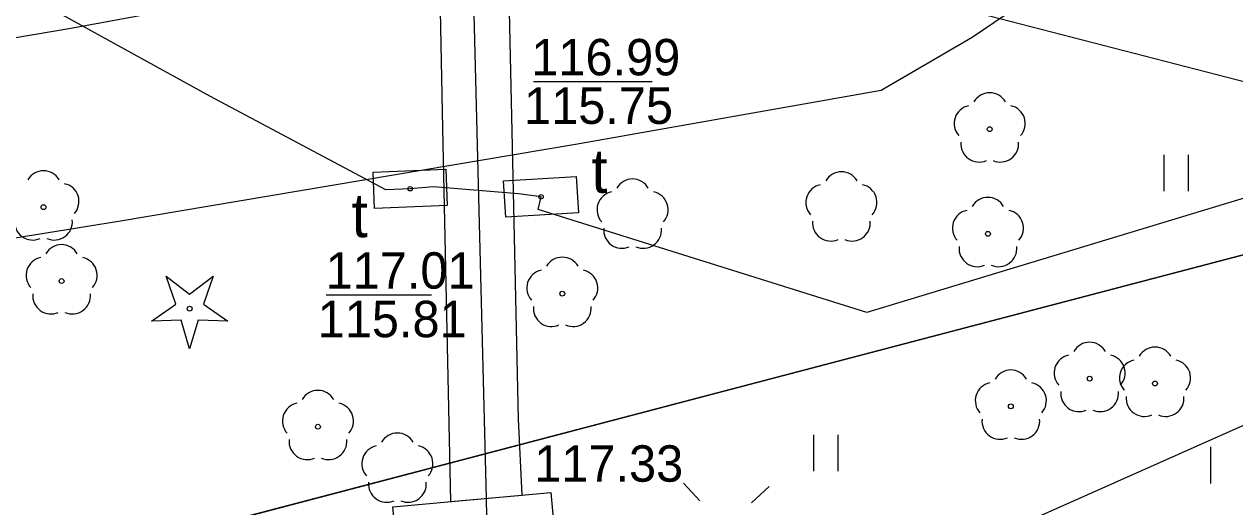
# Model space of a CAD drawing. Extents: x 6434771 to 6436222, y 5663454 to 5664782.
# Drawn here: x 6435096.23 to 6435121.17, y 5664326.78 to 5664336.72 of the extents above; entities that cross this region are included whole.
import ezdxf

# ---------------------------------------------------------------- set-up
doc = ezdxf.new("R2010")
doc.units = 0
for name, color, linetype in [('Warstwa 1', 7, 'Continuous'), ('Warstwa 10', 7, 'Continuous'), ('Warstwa 11', 7, 'Continuous'), ('Warstwa 12', 7, 'Continuous'), ('Warstwa 13', 7, 'Continuous'), ('Warstwa 14', 7, 'Continuous'), ('Warstwa 15', 7, 'Continuous'), ('Warstwa 2', 7, 'Continuous'), ('Warstwa 4', 7, 'Continuous'), ('Warstwa 5', 7, 'Continuous'), ('Warstwa 6', 7, 'Continuous'), ('Warstwa 7', 7, 'Continuous'), ('Warstwa 8', 7, 'Continuous')]:
    doc.layers.add(name, color=color, linetype=linetype)

msp = doc.modelspace()

# ---------------------------------------------------------------- linework, layer by layer
at = {"layer": 'Warstwa 1'}
msp.add_line((6435065.265, 5664317.253), (6435130.919, 5664334.482), dxfattribs=at)
msp.add_line((6435065.265, 5664317.253), (6435130.919, 5664334.482), dxfattribs=at)
at = {"layer": 'Warstwa 10'}
msp.add_lwpolyline([(6435098.853, 5664330.606), (6435099.355, 5664330.953), (6435099.153, 5664331.529), (6435099.638, 5664331.159), (6435100.123, 5664331.529), (6435099.921, 5664330.953), (6435100.423, 5664330.606), (6435099.813, 5664330.62), (6435099.638, 5664330.036), (6435099.463, 5664330.62)], close=True, dxfattribs=at)
msp.add_circle((6435099.638, 5664330.861), 0.05, dxfattribs=at)
at = {"layer": 'Warstwa 11'}
for centre in [(6435116.121, 5664334.558), (6435096.627, 5664332.952), (6435116.084, 5664332.403), (6435097, 5664331.429), (6435107.315, 5664331.17), (6435118.179, 5664329.418), (6435119.527, 5664329.318), (6435116.556, 5664328.848), (6435102.281, 5664328.428)]:
    msp.add_circle(centre, 0.05, dxfattribs=at)
for centre, start, end in [((6435116.121, 5664334.933), 30.1471, 149.8529), ((6435115.764, 5664334.674), 102.1471, 221.8529), ((6435116.478, 5664334.674), 318.1471, 77.8529), ((6435115.901, 5664334.255), 174.1471, 293.8529), ((6435116.341, 5664334.255), 246.1471, 5.8529), ((6435096.627, 5664333.327), 30.1471, 149.8529), ((6435096.984, 5664333.068), 318.1471, 77.8529), ((6435116.084, 5664332.778), 30.1471, 149.8529), ((6435115.727, 5664332.519), 102.1471, 221.8529), ((6435116.441, 5664332.519), 318.1471, 77.8529), ((6435096.407, 5664332.649), 174.1471, 293.8529), ((6435096.847, 5664332.649), 246.1471, 5.8529), ((6435097, 5664331.804), 30.1471, 149.8529), ((6435115.864, 5664332.1), 174.1471, 293.8529), ((6435116.304, 5664332.1), 246.1471, 5.8529), ((6435096.643, 5664331.545), 102.1471, 221.8529), ((6435097.357, 5664331.545), 318.1471, 77.8529), ((6435107.315, 5664331.545), 30.1471, 149.8529), ((6435106.958, 5664331.286), 102.1471, 221.8529), ((6435107.672, 5664331.286), 318.1471, 77.8529), ((6435096.78, 5664331.126), 174.1471, 293.8529), ((6435097.22, 5664331.126), 246.1471, 5.8529), ((6435107.095, 5664330.867), 174.1471, 293.8529), ((6435107.535, 5664330.867), 246.1471, 5.8529), ((6435118.179, 5664329.793), 30.1471, 149.8529), ((6435117.822, 5664329.534), 102.1471, 221.8529), ((6435118.536, 5664329.534), 318.1471, 77.8529), ((6435119.527, 5664329.693), 30.1471, 149.8529), ((6435119.17, 5664329.434), 102.1471, 221.8529), ((6435119.884, 5664329.434), 318.1471, 77.8529), ((6435116.556, 5664329.223), 30.1471, 149.8529), ((6435102.281, 5664328.803), 30.1471, 149.8529), ((6435116.199, 5664328.964), 102.1471, 221.8529), ((6435116.913, 5664328.964), 318.1471, 77.8529), ((6435117.959, 5664329.115), 174.1471, 293.8529), ((6435118.399, 5664329.115), 246.1471, 5.8529), ((6435101.924, 5664328.544), 102.1471, 221.8529), ((6435102.638, 5664328.544), 318.1471, 77.8529), ((6435119.307, 5664329.015), 174.1471, 293.8529), ((6435119.747, 5664329.015), 246.1471, 5.8529), ((6435116.336, 5664328.545), 174.1471, 293.8529), ((6435116.776, 5664328.545), 246.1471, 5.8529), ((6435102.061, 5664328.125), 174.1471, 293.8529), ((6435102.501, 5664328.125), 246.1471, 5.8529)]:
    msp.add_arc(centre, 0.375, start, end, dxfattribs=at)
at = {"layer": 'Warstwa 12'}
for points in [[(6435105.771, 5664326.18), (6435105.752, 5664326.955), (6435105.363, 5664342.323), (6435105.052, 5664360.295), (6435104.778, 5664370.951), (6435096.021, 5664371.153), (6435095.743, 5664384.566), (6435095.574, 5664392.426), (6435083.716, 5664392.471), (6435084.599, 5664411.615), (6435085.24, 5664426.678), (6435085.901, 5664446.424)], [(6435132.438, 5664335.787), (6435124.784, 5664334.176), (6435113.592, 5664330.781), (6435106.818, 5664332.903), (6435106.878, 5664333.164), (6435106.411, 5664333.228), (6435104.663, 5664333.369), (6435104.181, 5664333.329), (6435103.682, 5664333.311), (6435100.055, 5664335.235), (6435095.585, 5664337.699), (6435082.355, 5664338.629), (6435069.833, 5664340.19), (6435067.774, 5664341.135), (6435066.752, 5664344.338), (6435065.661, 5664347.511), (6435065.691, 5664351.691), (6435067.119, 5664364.765), (6435067.487, 5664373.642), (6435068.554, 5664376.699), (6435070.485, 5664385.857), (6435078.011, 5664384.869)], [(6435132.438, 5664335.787), (6435127.884, 5664336.077), (6435125.678, 5664337.17), (6435122.83, 5664338.787), (6435120.601, 5664338.286), (6435117.354, 5664337.534), (6435115.76, 5664336.449), (6435113.885, 5664335.351), (6435107.588, 5664334.242), (6435098.172, 5664332.657), (6435092.46, 5664331.737), (6435091.965, 5664331.644), (6435091.023, 5664331.654), (6435087.503, 5664332.044), (6435081.251, 5664332.746), (6435080.208, 5664333.399), (6435077.9, 5664334.597), (6435076.035, 5664335.742), (6435075.102, 5664336.231), (6435073.228, 5664344.493), (6435073.117, 5664344.857)], [(6435130.641, 5664335.069), (6435127.612, 5664333.917), (6435113.35, 5664337.609), (6435107.887, 5664339.091), (6435103.433, 5664340.253), (6435100.344, 5664341.127), (6435094.488, 5664342.615), (6435094.308, 5664342.799)]]:
    msp.add_lwpolyline(points, dxfattribs=at)
at = {"layer": 'Warstwa 13'}
for centre, start, end in [((6435113.066, 5664333.306), 30.1471, 149.8529), ((6435108.763, 5664333.157), 30.1471, 149.8529), ((6435112.709, 5664333.047), 102.0477, 221.9513), ((6435113.423, 5664333.047), 318.0487, 77.9523), ((6435108.406, 5664332.898), 102.0477, 221.9513), ((6435109.12, 5664332.898), 318.0487, 77.9523), ((6435112.846, 5664332.628), 174.1984, 293.7229), ((6435113.286, 5664332.628), 246.2771, 5.6877), ((6435108.543, 5664332.479), 174.1984, 293.7229), ((6435108.983, 5664332.479), 246.2771, 5.6877), ((6435103.918, 5664327.924), 30.1471, 149.8529), ((6435103.561, 5664327.665), 102.0477, 221.9513), ((6435104.275, 5664327.665), 318.0487, 77.9523), ((6435103.698, 5664327.246), 174.1984, 293.7229), ((6435104.138, 5664327.246), 246.2771, 5.6877)]:
    msp.add_arc(centre, 0.375, start, end, dxfattribs=at)
at = {"layer": 'Warstwa 14'}
for p, q in [((6435106.722, 5664335.541), (6435109.167, 5664335.541)), ((6435102.448, 5664331.147), (6435104.618, 5664331.147))]:
    msp.add_line(p, q, dxfattribs=at)
for centre in [(6435104.181, 5664333.329), (6435106.878, 5664333.164)]:
    msp.add_circle(centre, 0.045, dxfattribs=at)
at = {"layer": 'Warstwa 15'}
msp.add_lwpolyline([(6435103.825, 5664326.778), (6435107.076, 5664327.076), (6435107.235, 5664325.336), (6435103.984, 5664325.038)], close=True, dxfattribs=at)
at = {"layer": 'Warstwa 2'}
msp.add_lwpolyline([(6435059.094, 5664315.587), (6435065.265, 5664317.253), (6435130.919, 5664334.482)], dxfattribs=at)
at = {"layer": 'Warstwa 4'}
for points in [[(6435103.446, 5664332.925), (6435103.417, 5664333.674), (6435104.916, 5664333.733), (6435104.945, 5664332.984)], [(6435106.152, 5664332.745), (6435106.107, 5664333.494), (6435107.604, 5664333.583), (6435107.649, 5664332.834)]]:
    msp.add_lwpolyline(points, close=True, dxfattribs=at)
for points in [[(6435110.151, 5664326.901), (6435109.812, 5664327.269)], [(6435111.211, 5664326.859), (6435111.579, 5664327.198)]]:
    msp.add_lwpolyline(points, dxfattribs=at)
at = {"layer": 'Warstwa 5'}
for p, q in [((6435065.265, 5664317.253), (6435130.919, 5664334.482)), ((6435065.265, 5664317.253), (6435130.919, 5664334.482)), ((6435119.717, 5664333.279), (6435119.717, 5664334.029)), ((6435120.217, 5664333.279), (6435120.217, 5664334.029)), ((6435112.498, 5664327.51), (6435112.498, 5664328.26)), ((6435112.998, 5664327.51), (6435112.998, 5664328.26)), ((6435120.675, 5664327.262), (6435120.675, 5664328.012))]:
    msp.add_line(p, q, dxfattribs=at)
at = {"layer": 'Warstwa 6'}
for points in [[(6435130.919, 5664334.482), (6435130.823, 5664346.455), (6435098.425, 5664348.436), (6435097.471, 5664339.076), (6435067.287, 5664342.191), (6435066.962, 5664339.345), (6435065.265, 5664317.253)], [(6435131.289, 5664285.721), (6435130.919, 5664334.482), (6435065.265, 5664317.253), (6435059.094, 5664315.587), (6435053.025, 5664314.031), (6435037.455, 5664310.048), (6435029.81, 5664308.021), (6435043.883, 5664284.998), (6435051.747, 5664285.303)]]:
    msp.add_lwpolyline(points, close=True, dxfattribs=at)
for centre in [(6435104.181, 5664333.329), (6435106.878, 5664333.164)]:
    msp.add_circle(centre, 0.045, dxfattribs=at)
at = {"layer": 'Warstwa 7'}
for points in [[(6435139.638, 5664342.088), (6435134.767, 5664342.1), (6435128.67, 5664342.082), (6435127.702, 5664342.141), (6435127.068, 5664342.118), (6435120.231, 5664340.925), (6435115.603, 5664339.996), (6435110.365, 5664339.026), (6435105.199, 5664338.164), (6435101.15, 5664337.365), (6435097.191, 5664336.629), (6435093.622, 5664336.024), (6435092.761, 5664335.875)], [(6435099.84, 5664318.89), (6435129.44, 5664332.06), (6435138.81, 5664332.24)]]:
    msp.add_lwpolyline(points, dxfattribs=at)
at = {"layer": 'Warstwa 8'}
msp.add_lwpolyline([(6435084.588, 5664428.169), (6435083.904, 5664411.329), (6435082.993, 5664391.75), (6435088.325, 5664391.685), (6435094.731, 5664391.705), (6435094.999, 5664381.813), (6435095.223, 5664370.384), (6435104.004, 5664370.181), (6435104.429, 5664355.729), (6435104.847, 5664334.57), (6435105.015, 5664326.887), (6435106.487, 5664327.022), (6435106.414, 5664328.581), (6435106.306, 5664333.582), (6435106.036, 5664345.641), (6435105.75, 5664361.995), (6435105.503, 5664371.615), (6435096.868, 5664371.986), (6435096.66, 5664382.336), (6435096.455, 5664393.236), (6435091.95, 5664393.216), (6435084.421, 5664393.21), (6435084.903, 5664402.952), (6435085.856, 5664421.871)], dxfattribs=at)

# ---------------------------------------------------------------- texts
at = {"layer": 'Warstwa 14'}
for s, p in [('115.75', (6435106.529, 5664334.666)), ('115.81', (6435102.277, 5664330.272))]:
    msp.add_text(s, height=0.75, dxfattribs=at).set_placement(p)
at = {"layer": 'Warstwa 5'}
for p in [(6435107.914, 5664333.246), (6435102.974, 5664332.332)]:
    msp.add_text('t', height=0.9, dxfattribs=at).set_placement(p)
at = {"layer": 'Warstwa 6'}
for s, p in [('116.99', (6435106.678, 5664335.666)), ('117.01', (6435102.44, 5664331.272)), ('117.33', (6435106.738, 5664327.296))]:
    msp.add_text(s, height=0.75, dxfattribs=at).set_placement(p)

doc.saveas('drawing.dxf')
